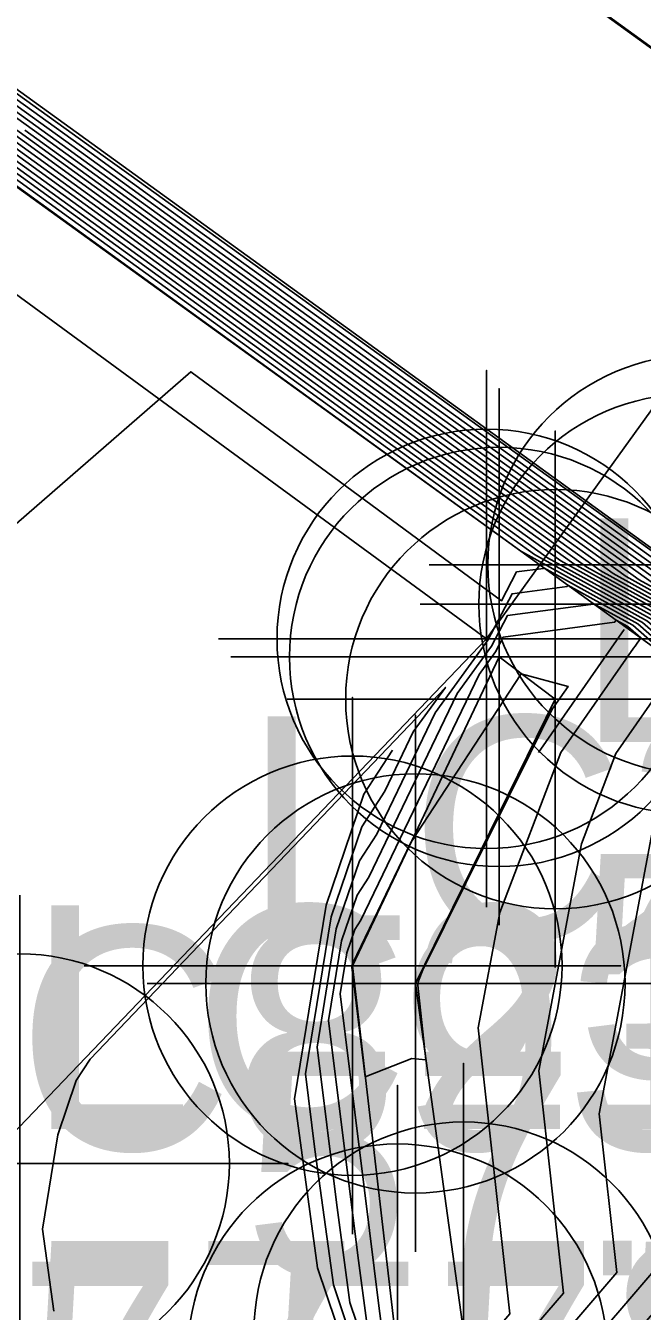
# Model space of a CAD drawing. Extents: x 2188792 to 2191981, y 386090 to 389710.
# Drawn here: x 2190337.62 to 2190344.51, y 387869.45 to 387883.82 of the extents above; entities that cross this region are included whole.
import ezdxf

# ---------------------------------------------------------------- set-up
doc = ezdxf.new("R2010")
doc.units = 0
for name, color, linetype in [('DTM Contours Major', 7, 'Continuous'), ('DTM Contours Minor', 7, 'Continuous'), ('Exist DTM Breakline Cogo Elevation', 7, 'Continuous'), ('Exist DTM Breakline Cogo Number', 7, 'Continuous'), ('Exist DTM Breakline Cogo Point CELL', 7, 'Continuous'), ('Exist Roads EOP', 7, 'Continuous'), ('Exist Roads EOP Cogo Elevation', 7, 'Continuous'), ('Exist Roads EOP Cogo Number', 7, 'Continuous'), ('Exist Roads EOT Cogo Elevation', 7, 'Continuous'), ('Exist Roads EOT Cogo Number', 7, 'Continuous'), ('Exist Structure Major Bridge Seam Cogo Point CELL', 7, 'Continuous'), ('Exist Structure Major Bridge WW', 7, 'Continuous'), ('Exist Structure Major Bridge WW Cogo Elevation', 7, 'Continuous'), ('Exist Structure Major Bridge WW Cogo Number', 7, 'Continuous'), ('Exist Structure Major Bridge WW Cogo Point CELL', 7, 'Continuous'), ('Exist Structure Major Deck Tunnel Box Culvert', 7, 'Continuous'), ('Exist Structure Major Deck Tunnel Box Culvert Cogo Point CELL', 7, 'Continuous'), ('PH Exist DTM Breakline', 7, 'Continuous')]:
    doc.layers.add(name, color=color, linetype=linetype)

msp = doc.modelspace()

# ---------------------------------------------------------------- linework, layer by layer
at = {"layer": 'DTM Contours Major'}
for points in [[(2190335.722, 387890.021), (2190342.196, 387885.333), (2190342.222, 387885.317), (2190348.685, 387880.636), (2190348.694, 387880.627), (2190350.744, 387878.857), (2190351.325, 387878.27), (2190351.695, 387877.856), (2190352.569, 387876.545), (2190352.571, 387876.539), (2190352.87, 387873.787), (2190352.835, 387873.569), (2190352.714, 387871.807), (2190352.55, 387871.51), (2190352.532, 387871.485), (2190352.129, 387871.021), (2190351.851, 387870.461), (2190348.352, 387865.031), (2190344.958, 387860.856)], [(2190333.029, 387886.024), (2190337.783, 387882.599), (2190339.954, 387881.029), (2190344.771, 387877.56), (2190345.173, 387877.338), (2190345.622, 387876.944), (2190346.07, 387876.847), (2190351.384, 387873.008), (2190351.435, 387872.894), (2190351.352, 387872.908), (2190351.517, 387872.581), (2190351.133, 387872.064), (2190350.962, 387871.84), (2190349.449, 387869.848), (2190347.129, 387866.248), (2190342.741, 387860.851)], [(2190337.062, 387866.207), (2190341.295, 387867.228), (2190342.303, 387868.21), (2190342.427, 387868.243), (2190343.613, 387868.443), (2190344.748, 387869.134), (2190344.782, 387869.138), (2190344.855, 387869.223), (2190345.712, 387870.153), (2190346.136, 387870.828), (2190347.5, 387873.805), (2190348.351, 387873.571), (2190348.858, 387873.45), (2190349.253, 387873.88), (2190349.432, 387874.063), (2190349.325, 387874.302), (2190347.568, 387875.572), (2190346.1, 387875.89), (2190344.624, 387877.183), (2190343.307, 387877.911), (2190342.85, 387878.24), (2190336.037, 387883.17)], [(2190336.91, 387882.885), (2190341.402, 387879.635), (2190344.039, 387877.735), (2190344.898, 387877.261), (2190345.861, 387876.417), (2190346.819, 387876.209), (2190350.355, 387873.655), (2190350.468, 387873.401), (2190350.283, 387873.434), (2190350.32, 387873.361), (2190350.234, 387873.245), (2190349.83, 387872.718), (2190346.273, 387868.035), (2190345.906, 387867.464), (2190342.678, 387863.495), (2190340.963, 387861.642)], [(2190344.35, 387877.106), (2190344.219, 387877.179), (2190344.201, 387877.154), (2190342.956, 387876.988), (2190342.87, 387876.825), (2190342.686, 387876.571), (2190341.364, 387873.824), (2190341.297, 387873.72), (2190341.208, 387873.458), (2190341.133, 387873), (2190341.57, 387869.483), (2190341.615, 387869.148), (2190341.706, 387868.879), (2190341.971, 387868.977), (2190342.568, 387869.175), (2190342.848, 387869.211), (2190343.031, 387869.424), (2190342.677, 387872.619), (2190342.92, 387873.911), (2190343.601, 387875.697), (2190344.415, 387876.864), (2190344.431, 387876.887), (2190344.494, 387876.979), (2190344.35, 387877.106)]]:
    msp.add_lwpolyline(points, dxfattribs=at)
at = {"layer": 'DTM Contours Minor'}
for points in [[(2190332.028, 387887.019), (2190338.482, 387882.371), (2190338.795, 387882.145), (2190345.357, 387877.419), (2190345.392, 387877.4), (2190345.431, 387877.365), (2190345.471, 387877.357), (2190352.208, 387872.49), (2190352.209, 387872.487), (2190352.207, 387872.488), (2190352.364, 387872.176), (2190352.487, 387872.143), (2190352.474, 387871.957), (2190352.44, 387871.895), (2190352.1, 387871.41), (2190351.875, 387871.151), (2190351.811, 387871.022), (2190348.108, 387865.275), (2190344.514, 387860.855)], [(2190332.279, 387886.77), (2190338.307, 387882.428), (2190339.085, 387881.866), (2190345.211, 387877.454), (2190345.337, 387877.384), (2190345.479, 387877.26), (2190345.62, 387877.229), (2190352.002, 387872.619), (2190352.016, 387872.589), (2190351.993, 387872.593), (2190352.235, 387872.113), (2190351.673, 387871.355), (2190351.64, 387871.313), (2190351.354, 387870.936), (2190347.863, 387865.518), (2190344.071, 387860.854)], [(2190332.529, 387886.521), (2190338.132, 387882.485), (2190339.375, 387881.587), (2190345.064, 387877.489), (2190345.282, 387877.369), (2190345.527, 387877.155), (2190345.77, 387877.102), (2190351.796, 387872.749), (2190351.822, 387872.691), (2190351.78, 387872.698), (2190351.995, 387872.269), (2190351.493, 387871.592), (2190351.414, 387871.488), (2190350.719, 387870.573), (2190347.618, 387865.761), (2190343.628, 387860.853)], [(2190332.779, 387886.273), (2190337.958, 387882.542), (2190339.664, 387881.308), (2190344.918, 387877.524), (2190345.228, 387877.353), (2190345.575, 387877.049), (2190345.92, 387876.974), (2190351.59, 387872.878), (2190351.629, 387872.792), (2190351.566, 387872.803), (2190351.756, 387872.425), (2190351.313, 387871.828), (2190351.188, 387871.664), (2190350.084, 387870.21), (2190347.374, 387866.004), (2190343.185, 387860.852)], [(2190335.862, 387883.227), (2190343.139, 387877.962), (2190343.161, 387877.946), (2190344.569, 387877.168), (2190346.143, 387875.789), (2190346.141, 387875.785), (2190346.709, 387874.386), (2190345.56, 387871.636), (2190345.383, 387870.697), (2190345.422, 387870.347), (2190344.395, 387869.153), (2190343.392, 387869.024), (2190343.044, 387868.812), (2190342.681, 387868.751), (2190341.432, 387868.414), (2190341.385, 387868.368), (2190336.396, 387867.165)], [(2190335.732, 387862.276), (2190337.728, 387865.249), (2190341.204, 387866.087), (2190342.138, 387866.996), (2190343.138, 387868.076), (2190344.129, 387868.235), (2190345.007, 387868.791), (2190345.703, 387869.547), (2190346.964, 387871.552), (2190347.891, 387873.575), (2190348.469, 387873.416), (2190349.088, 387873.269), (2190349.569, 387873.793), (2190349.659, 387873.885), (2190349.531, 387874.172), (2190347.418, 387875.699), (2190346.052, 387875.996), (2190344.679, 387877.199), (2190343.453, 387877.876), (2190342.56, 387878.519), (2190336.212, 387883.113)], [(2190335.887, 387860.557), (2190338.394, 387864.291), (2190341.114, 387864.947), (2190341.844, 387865.658), (2190343.968, 387867.951), (2190344.635, 387868.058), (2190345.225, 387868.432), (2190345.694, 387868.941), (2190347.791, 387872.276), (2190348.281, 387873.345), (2190348.587, 387873.261), (2190349.317, 387873.087), (2190349.885, 387873.706), (2190349.887, 387873.707), (2190349.737, 387874.043), (2190347.268, 387875.827), (2190346.004, 387876.101), (2190344.734, 387877.214), (2190343.6, 387877.841), (2190342.27, 387878.798), (2190336.386, 387883.056)], [(2190336.042, 387858.837), (2190339.06, 387863.333), (2190341.023, 387863.806), (2190341.55, 387864.319), (2190344.797, 387867.826), (2190345.14, 387867.88), (2190345.444, 387868.073), (2190345.685, 387868.334), (2190348.619, 387873), (2190348.672, 387873.115), (2190348.704, 387873.106), (2190348.815, 387873.08), (2190349.45, 387873), (2190349.715, 387873.345), (2190349.944, 387873.629), (2190350.081, 387873.605), (2190349.943, 387873.914), (2190347.118, 387875.954), (2190345.956, 387876.206), (2190344.789, 387877.23), (2190343.746, 387877.806), (2190341.981, 387879.077), (2190336.561, 387882.999)], [(2190336.735, 387882.942), (2190341.691, 387879.356), (2190343.893, 387877.77), (2190344.844, 387877.245), (2190345.909, 387876.312), (2190346.969, 387876.082), (2190350.149, 387873.784), (2190350.274, 387873.503), (2190350.069, 387873.54), (2190350.08, 387873.517), (2190350.054, 387873.481), (2190349.604, 387872.893), (2190346.107, 387868.29), (2190345.862, 387868.024), (2190345.675, 387867.728), (2190345.662, 387867.714), (2190345.646, 387867.703), (2190345.627, 387867.7), (2190341.257, 387862.981), (2190340.933, 387862.665), (2190339.726, 387862.374), (2190336.197, 387857.117)], [(2190337.085, 387882.828), (2190341.112, 387879.914), (2190344.186, 387877.7), (2190344.953, 387877.276), (2190345.813, 387876.522), (2190346.669, 387876.337), (2190350.561, 387873.525), (2190350.661, 387873.3), (2190350.497, 387873.329), (2190350.559, 387873.205), (2190350.414, 387873.009), (2190350.057, 387872.542), (2190346.909, 387868.398), (2190346.15, 387867.221), (2190340.968, 387860.847)], [(2190337.259, 387882.771), (2190340.822, 387880.192), (2190344.332, 387877.665), (2190345.008, 387877.291), (2190345.766, 387876.628), (2190346.519, 387876.464), (2190350.767, 387873.396), (2190350.855, 387873.198), (2190350.71, 387873.224), (2190350.799, 387873.049), (2190350.594, 387872.773), (2190350.283, 387872.366), (2190347.544, 387868.76), (2190346.395, 387866.977), (2190341.411, 387860.848)], [(2190337.434, 387882.714), (2190340.533, 387880.471), (2190344.478, 387877.63), (2190345.063, 387877.307), (2190345.718, 387876.733), (2190346.369, 387876.592), (2190350.973, 387873.266), (2190351.048, 387873.097), (2190350.924, 387873.119), (2190351.038, 387872.893), (2190350.773, 387872.536), (2190350.509, 387872.191), (2190348.179, 387869.123), (2190346.64, 387866.734), (2190341.855, 387860.849)], [(2190337.609, 387882.657), (2190340.243, 387880.75), (2190344.625, 387877.595), (2190345.118, 387877.322), (2190345.67, 387876.838), (2190346.22, 387876.719), (2190351.178, 387873.137), (2190351.242, 387872.995), (2190351.138, 387873.014), (2190351.277, 387872.737), (2190350.953, 387872.3), (2190350.735, 387872.015), (2190348.814, 387869.485), (2190346.884, 387866.491), (2190342.298, 387860.85)], [(2190344.009, 387869.168), (2190344.824, 387870.116), (2190344.707, 387871.178), (2190345.241, 387874.021), (2190345.712, 387875.148), (2190345.48, 387875.721), (2190345.731, 387876.086), (2190344.514, 387877.152), (2190343.41, 387877.763), (2190343.406, 387877.757), (2190343.106, 387877.717), (2190342.938, 387877.396), (2190339.463, 387879.956), (2190335.498, 387876.508)], [(2190344.46, 387877.137), (2190343.679, 387877.568), (2190343.671, 387877.556), (2190343.056, 387877.474), (2190342.783, 387876.953), (2190342.196, 387876.142), (2190341.543, 387874.786), (2190341.349, 387874.486), (2190341.09, 387873.727), (2190340.875, 387872.405), (2190341.091, 387870.669), (2190341.243, 387869.548), (2190341.546, 387868.649), (2190342.433, 387868.976), (2190342.694, 387869.063), (2190343.622, 387869.182), (2190344.227, 387869.885), (2190344.03, 387871.658), (2190344.742, 387875.442), (2190344.832, 387875.679), (2190344.94, 387875.834), (2190344.942, 387875.837), (2190345.319, 387876.384), (2190344.46, 387877.137)], [(2190344.405, 387877.121), (2190343.949, 387877.373), (2190343.936, 387877.355), (2190343.006, 387877.231), (2190342.826, 387876.889), (2190342.441, 387876.357), (2190341.454, 387874.305), (2190341.323, 387874.103), (2190341.149, 387873.593), (2190341.004, 387872.703), (2190341.33, 387870.076), (2190341.429, 387869.348), (2190341.626, 387868.764), (2190342.202, 387868.976), (2190342.631, 387869.119), (2190343.235, 387869.197), (2190343.629, 387869.655), (2190343.353, 387872.138), (2190343.831, 387874.677), (2190344.217, 387875.688), (2190344.677, 387876.349), (2190344.687, 387876.362), (2190344.907, 387876.682), (2190344.405, 387877.121)], [(2190342, 387873.099), (2190342.009, 387873.146), (2190342.057, 387873.27), (2190343.504, 387876.184), (2190343.682, 387876.438), (2190343.159, 387876.579), (2190341.924, 387874.691), (2190341.275, 387873.344), (2190341.272, 387873.338), (2190341.267, 387873.323), (2190341.262, 387873.298), (2190341.414, 387872.073), (2190341.934, 387872.276), (2190342.093, 387872.261), (2190342, 387873.099)], [(2190337.93, 387869.451), (2190337.805, 387870.37), (2190337.976, 387871.425), (2190338.183, 387872.03), (2190338.338, 387872.27), (2190342.311, 387876.427), (2190341.95, 387875.928), (2190341.632, 387875.267), (2190341.375, 387874.869), (2190341.031, 387873.862), (2190340.746, 387872.108), (2190340.851, 387871.261), (2190341.057, 387869.748), (2190341.466, 387868.534)]]:
    msp.add_lwpolyline(points, dxfattribs=at)
at = {"layer": 'Exist DTM Breakline Cogo Point CELL'}
msp.add_lwpolyline([(2190337.55, 387874.103), (2190337.55, 387868.103), (2190337.55, 387871.103), (2190340.55, 387871.103), (2190334.55, 387871.103)], dxfattribs=at)
msp.add_circle((2190337.55, 387871.103), 2.344, dxfattribs=at)
at = {"layer": 'Exist Roads EOP'}
msp.add_line((2190342.771, 387876.97), (2190335.128, 387868.989), dxfattribs=at)
at = {"layer": 'Exist Structure Major Bridge Seam Cogo Point CELL'}
msp.add_lwpolyline([(2190339.771, 387876.97), (2190345.771, 387876.97), (2190342.771, 387876.97), (2190342.771, 387879.97), (2190342.771, 387873.97)], dxfattribs=at)
msp.add_circle((2190342.771, 387876.97), 2.344, dxfattribs=at)
at = {"layer": 'Exist Structure Major Bridge WW'}
msp.add_lwpolyline([(2190342.513, 387869.224), (2190341.975, 387873.117), (2190343.539, 387876.294), (2190342.91, 387876.767), (2190341.27, 387873.315), (2190341.774, 387868.978), (2190342.513, 387869.224)], dxfattribs=at)
at = {"layer": 'Exist Structure Major Bridge WW Cogo Point CELL'}
for points in [[(2190339.91, 387876.767), (2190345.91, 387876.767), (2190342.91, 387876.767), (2190342.91, 387879.767), (2190342.91, 387873.767)], [(2190340.539, 387876.294), (2190346.539, 387876.294), (2190343.539, 387876.294), (2190343.539, 387879.294), (2190343.539, 387873.294)], [(2190338.27, 387873.315), (2190344.27, 387873.315), (2190341.27, 387873.315), (2190341.27, 387876.315), (2190341.27, 387870.315)], [(2190338.975, 387873.117), (2190344.975, 387873.117), (2190341.975, 387873.117), (2190341.975, 387876.117), (2190341.975, 387870.117)], [(2190339.513, 387869.224), (2190345.513, 387869.224), (2190342.513, 387869.224), (2190342.513, 387872.224), (2190342.513, 387866.224)], [(2190338.774, 387868.978), (2190344.774, 387868.978), (2190341.774, 387868.978), (2190341.774, 387871.978), (2190341.774, 387865.978)]]:
    msp.add_lwpolyline(points, dxfattribs=at)
for centre in [(2190342.91, 387876.767), (2190343.539, 387876.294), (2190341.27, 387873.315), (2190341.975, 387873.117), (2190342.513, 387869.224), (2190341.774, 387868.978)]:
    msp.add_circle(centre, 2.344, dxfattribs=at)
at = {"layer": 'Exist Structure Major Deck Tunnel Box Culvert'}
msp.add_line((2190413.972, 387975.841), (2190342.771, 387876.97), dxfattribs=at)
msp.add_lwpolyline([(2190319.999, 387893.37), (2190331.536, 387885.197), (2190342.771, 387876.97)], dxfattribs=at)
at = {"layer": 'Exist Structure Major Deck Tunnel Box Culvert Cogo Point CELL'}
for points in [[(2190342.128, 387877.798), (2190348.128, 387877.798), (2190345.128, 387877.798), (2190345.128, 387880.798), (2190345.128, 387874.798)], [(2190342.027, 387877.358), (2190348.027, 387877.358), (2190345.027, 387877.358), (2190345.027, 387880.358), (2190345.027, 387874.358)]]:
    msp.add_lwpolyline(points, dxfattribs=at)
for centre in [(2190345.128, 387877.798), (2190345.027, 387877.358)]:
    msp.add_circle(centre, 2.344, dxfattribs=at)
at = {"layer": 'PH Exist DTM Breakline'}
for points in [[(2190312.528, 387901.12), (2190318.159, 387897.115), (2190324.973, 387892.188), (2190331.786, 387887.26), (2190338.6, 387882.333), (2190345.413, 387877.406), (2190352.227, 387872.478), (2190352.734, 387873.706), (2190352.561, 387876.54), (2190351.413, 387878.283), (2190348.681, 387880.627), (2190342.191, 387885.323), (2190335.701, 387890.019), (2190329.211, 387894.714), (2190322.721, 387899.41), (2190316.232, 387904.106), (2190315.611, 387903.932), (2190314.313, 387902.859), (2190312.528, 387901.12)], [(2190318.187, 387895.89), (2190319.733, 387894.819), (2190320.589, 387894.226), (2190321.18, 387893.817), (2190328.504, 387888.527), (2190335.829, 387883.238), (2190343.153, 387877.948), (2190344.328, 387877.1), (2190346.147, 387875.786)], [(2190344.308, 387877.072), (2190343.352, 387875.7)], [(2190341.717, 387875.724), (2190341.399, 387875.232), (2190340.975, 387873.99), (2190340.624, 387871.825), (2190340.881, 387869.938), (2190341.39, 387868.425)]]:
    msp.add_lwpolyline(points, dxfattribs=at)

# ---------------------------------------------------------------- texts
at = {"layer": 'Exist DTM Breakline Cogo Elevation'}
msp.add_text('57.41', height=2.5, dxfattribs=at).set_placement((2190340.05, 387869.853))
at = {"layer": 'Exist DTM Breakline Cogo Number'}
msp.add_text('LC257', height=2.5, dxfattribs=at).set_placement((2190340.05, 387873.603))
at = {"layer": 'Exist Roads EOP Cogo Elevation'}
msp.add_text('57.58', height=2.5, dxfattribs=at).set_placement((2190337.628, 387867.739))
at = {"layer": 'Exist Roads EOP Cogo Number'}
msp.add_text('LC212', height=2.5, dxfattribs=at).set_placement((2190337.628, 387871.489))
at = {"layer": 'Exist Roads EOT Cogo Elevation'}
msp.add_text('57.57', height=2.5, dxfattribs=at).set_placement((2190335.662, 387867.505))
at = {"layer": 'Exist Roads EOT Cogo Number'}
msp.add_text('LC893', height=2.5, dxfattribs=at).set_placement((2190335.662, 387871.255))
at = {"layer": 'Exist Structure Major Bridge WW Cogo Elevation'}
for s, p in [('58.21', (2190343.77, 387872.065)), ('58.17', (2190344.274, 387867.728))]:
    msp.add_text(s, height=2.5, dxfattribs=at).set_placement(p)
at = {"layer": 'Exist Structure Major Bridge WW Cogo Number'}
msp.add_text('LC722', height=2.5, dxfattribs=at).set_placement((2190343.77, 387875.815))

doc.saveas('drawing.dxf')
